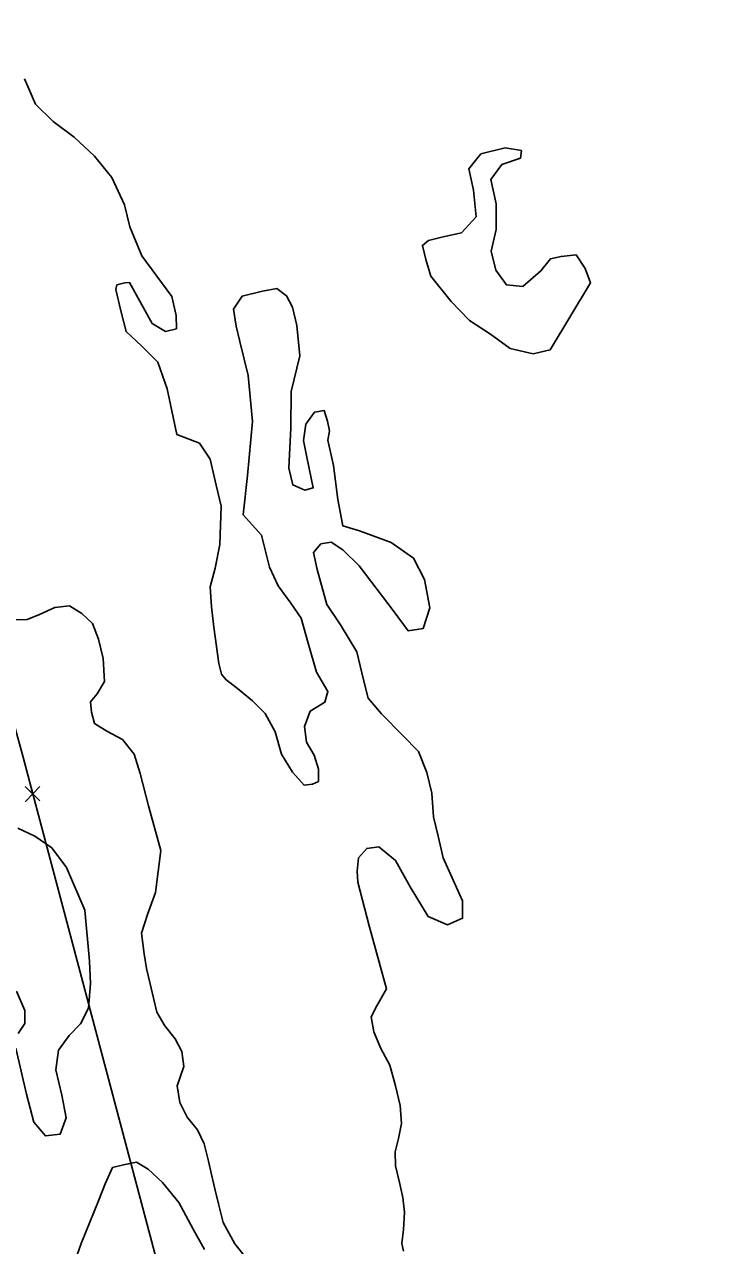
# Model space of a CAD drawing. Extents: x 3040896 to 3051146, y 687568 to 732976.
# Drawn here: x 3043467 to 3043636.9, y 725299.5 to 725603.5 of the extents above; entities that cross this region are included whole.
import ezdxf

# ---------------------------------------------------------------- set-up
doc = ezdxf.new("R2010")
doc.units = 0
for name, color, linetype in [('Exist Property Corner CELL', 7, 'Continuous'), ('Exist Right of Way Line', 7, 'Continuous'), ('Exist Vegetation Hedge Row', 7, 'Continuous')]:
    doc.layers.add(name, color=color, linetype=linetype)

msp = doc.modelspace()

# ---------------------------------------------------------------- linework, layer by layer
at = {"layer": 'Exist Property Corner CELL'}
msp.add_line((3043469.08, 725411.95), (3043469.08, 725411.95), dxfattribs=at)
msp.add_lwpolyline([(3043470.88, 725410.22), (3043467.27, 725413.67), (3043469.08, 725411.95), (3043467.35, 725410.14), (3043470.81, 725413.75)], dxfattribs=at)
at = {"layer": 'Exist Right of Way Line'}
msp.add_line((3043822.66, 724080.03), (3043469.08, 725411.95), dxfattribs=at)
msp.add_arc((3054497.37, 728339.6), 11410.27, 191.935278, 194.867259, dxfattribs=at)
at = {"layer": 'Exist Vegetation Hedge Row'}
for points in [[(3043467.02, 725589.91), (3043469.74, 725583.64), (3043474.19, 725579.33), (3043479.36, 725575.43), (3043484.47, 725570.7), (3043488.78, 725565.35), (3043491.88, 725558.55), (3043493.2, 725553.07), (3043496.2, 725545.84), (3043503.66, 725535.71), (3043504.77, 725531.04), (3043504.83, 725527.73), (3043502.09, 725527.05), (3043498.76, 725528.99), (3043493.17, 725539.19), (3043491.99, 725539.11), (3043490, 725538.64), (3043489.75, 725537.49), (3043491.02, 725532.15), (3043492.29, 725527.01), (3043496.19, 725523.35), (3043500.21, 725519.37), (3043502.5, 725512.74), (3043504.92, 725501.4), (3043510.54, 725499.21), (3043513.18, 725495.25), (3043514.71, 725488.8), (3043515.92, 725483.52), (3043515.59, 725474)], [(3043467.02, 725589.91), (3043469.74, 725583.64), (3043474.19, 725579.33), (3043479.36, 725575.43), (3043484.47, 725570.7), (3043488.78, 725565.35), (3043491.88, 725558.55), (3043493.2, 725553.07), (3043496.2, 725545.84), (3043503.66, 725535.71), (3043504.77, 725531.04), (3043504.83, 725527.73), (3043502.09, 725527.05), (3043498.76, 725528.99), (3043493.17, 725539.19), (3043491.99, 725539.11), (3043490, 725538.64), (3043489.75, 725537.49), (3043491.02, 725532.15), (3043492.29, 725527.01), (3043496.19, 725523.35), (3043500.21, 725519.37), (3043502.5, 725512.74), (3043504.92, 725501.4), (3043510.54, 725499.21), (3043513.18, 725495.25), (3043514.71, 725488.8), (3043515.92, 725483.52), (3043515.59, 725474)], [(3043607.8, 725539.11), (3043597.83, 725522.5), (3043593.58, 725521.48), (3043587.83, 725522.83), (3043582.91, 725526.36), (3043577.69, 725529.75), (3043573.16, 725534.47), (3043568.12, 725540.83), (3043566.85, 725544.92), (3043566.02, 725548.46), (3043567.49, 725549.68), (3043571.18, 725550.55), (3043575.73, 725551.62), (3043579.39, 725555.57), (3043578.7, 725562.18), (3043577.55, 725567.51), (3043580.56, 725571.26), (3043586.56, 725572.73), (3043590.63, 725572.05), (3043590.38, 725570.13), (3043585.77, 725568.58), (3043583.01, 725564.88), (3043584.37, 725558.82), (3043584.35, 725552.4), (3043583.14, 725547.06), (3043584.28, 725542.31), (3043586.9, 725538.62), (3043590.98, 725538.21), (3043595.5, 725542.12), (3043597.85, 725545.1), (3043600.49, 725545.73), (3043604.22, 725546.13), (3043606.5, 725542.67), (3043607.8, 725539.11)], [(3043607.8, 725539.11), (3043597.83, 725522.5), (3043593.58, 725521.48), (3043587.83, 725522.83), (3043582.91, 725526.36), (3043577.69, 725529.75), (3043573.16, 725534.47), (3043568.12, 725540.83), (3043566.85, 725544.92), (3043566.02, 725548.46), (3043567.49, 725549.68), (3043571.18, 725550.55), (3043575.73, 725551.62), (3043579.39, 725555.57), (3043578.7, 725562.18), (3043577.55, 725567.51), (3043580.56, 725571.26), (3043586.56, 725572.73), (3043590.63, 725572.05), (3043590.38, 725570.13), (3043585.77, 725568.58), (3043583.01, 725564.88), (3043584.37, 725558.82), (3043584.35, 725552.4), (3043583.14, 725547.06), (3043584.28, 725542.31), (3043586.9, 725538.62), (3043590.98, 725538.21), (3043595.5, 725542.12), (3043597.85, 725545.1), (3043600.49, 725545.73), (3043604.22, 725546.13), (3043606.5, 725542.67), (3043607.8, 725539.11)], [(3043521.45, 725481.38), (3043522.53, 725491.2), (3043523.71, 725504.64), (3043522.65, 725516.04), (3043520.63, 725524.54), (3043519.72, 725528.39), (3043519.05, 725532.61), (3043521.18, 725535.84), (3043526.21, 725537.03), (3043529.84, 725537.7), (3043532.22, 725535.87), (3043533.69, 725533.08), (3043534.8, 725528.56), (3043535.48, 725520.94), (3043533.36, 725512.09), (3043533.25, 725503.09), (3043532.76, 725493.03), (3043533.75, 725488.85), (3043536.79, 725487.52), (3043538.85, 725488.1), (3043537.25, 725495.79), (3043536.42, 725499.92), (3043537.03, 725503.96), (3043539.16, 725506.93), (3043541.61, 725507.34), (3043542.43, 725504.75), (3043542.88, 725502.3), (3043542.46, 725499.99), (3043543.86, 725493.72), (3043544.96, 725485.24)], [(3043521.45, 725481.38), (3043522.53, 725491.2), (3043523.71, 725504.64), (3043522.65, 725516.04), (3043520.63, 725524.54), (3043519.72, 725528.39), (3043519.05, 725532.61), (3043521.18, 725535.84), (3043526.21, 725537.03), (3043529.84, 725537.7), (3043532.22, 725535.87), (3043533.69, 725533.08), (3043534.8, 725528.56), (3043535.48, 725520.94), (3043533.36, 725512.09), (3043533.25, 725503.09), (3043532.76, 725493.03), (3043533.75, 725488.85), (3043536.79, 725487.52), (3043538.85, 725488.1), (3043537.25, 725495.79), (3043536.42, 725499.92), (3043537.03, 725503.96), (3043539.16, 725506.93), (3043541.61, 725507.34), (3043542.43, 725504.75), (3043542.88, 725502.3), (3043542.46, 725499.99), (3043543.86, 725493.72), (3043544.96, 725485.24)], [(3043544.96, 725485.24), (3043546.21, 725478.68), (3043550.4, 725477.38), (3043558.26, 725474.54), (3043563.83, 725470.62), (3043566.54, 725465.33), (3043567.87, 725458.22), (3043566.2, 725453.14), (3043562.45, 725452.56), (3043558.76, 725457.6), (3043550.29, 725468.72), (3043546.23, 725472.71), (3043543.32, 725474.56), (3043540.75, 725474.16), (3043538.94, 725471.99), (3043539.81, 725467.78), (3043542.21, 725459.08), (3043545.67, 725453.99), (3043549.72, 725447.27), (3043551.35, 725440.34), (3043552.54, 725435.8), (3043555.82, 725431.9), (3043561.17, 725426.52), (3043565.01, 725422.49), (3043567.12, 725417.29), (3043568.32, 725412.17), (3043568.79, 725406.27), (3043569.92, 725401.46), (3043571.18, 725396.07), (3043573.74, 725390.34), (3043575.95, 725385.32), (3043576.01, 725380.99), (3043572.23, 725379.35), (3043567.41, 725381.45), (3043562.97, 725388.83), (3043559.29, 725395.34), (3043555.21, 725398.8), (3043552.16, 725398.38), (3043550.15, 725396), (3043549.78, 725392.73), (3043549.92, 725390.01), (3043552.78, 725379.09), (3043557.1, 725363.4)], [(3043544.96, 725485.24), (3043546.21, 725478.68), (3043550.4, 725477.38), (3043558.26, 725474.54), (3043563.83, 725470.62), (3043566.54, 725465.33), (3043567.87, 725458.22), (3043566.2, 725453.14), (3043562.45, 725452.56), (3043558.76, 725457.6), (3043550.29, 725468.72), (3043546.23, 725472.71), (3043543.32, 725474.56), (3043540.75, 725474.16), (3043538.94, 725471.99), (3043539.81, 725467.78), (3043542.21, 725459.08), (3043545.67, 725453.99), (3043549.72, 725447.27), (3043551.35, 725440.34), (3043552.54, 725435.8), (3043555.82, 725431.9), (3043561.17, 725426.52), (3043565.01, 725422.49), (3043567.12, 725417.29), (3043568.32, 725412.17), (3043568.79, 725406.27), (3043569.92, 725401.46), (3043571.18, 725396.07), (3043573.74, 725390.34), (3043575.95, 725385.32), (3043576.01, 725380.99), (3043572.23, 725379.35), (3043567.41, 725381.45), (3043562.97, 725388.83), (3043559.29, 725395.34), (3043555.21, 725398.8), (3043552.16, 725398.38), (3043550.15, 725396), (3043549.78, 725392.73), (3043549.92, 725390.01), (3043552.78, 725379.09), (3043557.1, 725363.4)], [(3043515.59, 725474), (3043514.5, 725468.12), (3043513.25, 725463.45), (3043513.54, 725458.5), (3043514.1, 725453.42), (3043515.39, 725444.43), (3043516.02, 725441.76), (3043517.09, 725440.41), (3043520.05, 725438.17), (3043523.78, 725435.1), (3043526.92, 725431.92), (3043529.39, 725427.42), (3043530.97, 725421.84), (3043533.73, 725417.36), (3043536.57, 725414.11), (3043538.65, 725414.41), (3043540.14, 725415.04), (3043540.16, 725418.08), (3043539.1, 725421.56), (3043537.22, 725424.84), (3043536.68, 725428.7), (3043538.13, 725432.53), (3043541.75, 725434.77), (3043542.51, 725437.42), (3043539.67, 725442.26), (3043537.6, 725449.46), (3043535.87, 725455.67), (3043533.31, 725459.45), (3043530.15, 725463.74), (3043527.99, 725468.41), (3043525.99, 725476.36), (3043521.45, 725481.38)], [(3043515.59, 725474), (3043514.5, 725468.12), (3043513.25, 725463.45), (3043513.54, 725458.5), (3043514.1, 725453.42), (3043515.39, 725444.43), (3043516.02, 725441.76), (3043517.09, 725440.41), (3043520.05, 725438.17), (3043523.78, 725435.1), (3043526.92, 725431.92), (3043529.39, 725427.42), (3043530.97, 725421.84), (3043533.73, 725417.36), (3043536.57, 725414.11), (3043538.65, 725414.41), (3043540.14, 725415.04), (3043540.16, 725418.08), (3043539.1, 725421.56), (3043537.22, 725424.84), (3043536.68, 725428.7), (3043538.13, 725432.53), (3043541.75, 725434.77), (3043542.51, 725437.42), (3043539.67, 725442.26), (3043537.6, 725449.46), (3043535.87, 725455.67), (3043533.31, 725459.45), (3043530.15, 725463.74), (3043527.99, 725468.41), (3043525.99, 725476.36), (3043521.45, 725481.38)], [(3043521.69, 725297.09), (3043519.37, 725299.99), (3043516.47, 725305.29), (3043515.25, 725309.96), (3043514.38, 725313.67), (3043513.56, 725317.2), (3043512.78, 725320.54), (3043511.74, 725324.88), (3043510.04, 725328.35), (3043507.49, 725331.48), (3043505.64, 725335.15), (3043504.97, 725339.32), (3043506.67, 725344.11), (3043506.15, 725347.88), (3043504.54, 725350.97), (3043501.98, 725354.24), (3043499.95, 725357.6), (3043499.19, 725360.82), (3043498.21, 725365.01), (3043497.39, 725368.5), (3043496.81, 725372.18), (3043496.17, 725377.3), (3043497.66, 725381.91), (3043499.58, 725387.38), (3043500.98, 725397.88), (3043497.87, 725408.98), (3043495.79, 725417.03), (3043494.32, 725421.81), (3043491.42, 725425.45), (3043487.54, 725427.56), (3043484.46, 725429.5), (3043483.69, 725432.29), (3043483.41, 725434.9), (3043485.11, 725436.86), (3043486.93, 725439.89), (3043486.59, 725445.64), (3043485.45, 725450.5), (3043483.92, 725454.32), (3043481.31, 725456.81), (3043478.26, 725458.78), (3043474.56, 725458.34), (3043470.74, 725456.6), (3043467.73, 725455.35), (3043464.76, 725455.25)], [(3043521.69, 725297.09), (3043519.37, 725299.99), (3043516.47, 725305.29), (3043515.25, 725309.96), (3043514.38, 725313.67), (3043513.56, 725317.2), (3043512.78, 725320.54), (3043511.74, 725324.88), (3043510.04, 725328.35), (3043507.49, 725331.48), (3043505.64, 725335.15), (3043504.97, 725339.32), (3043506.67, 725344.11), (3043506.15, 725347.88), (3043504.54, 725350.97), (3043501.98, 725354.24), (3043499.95, 725357.6), (3043499.19, 725360.82), (3043498.21, 725365.01), (3043497.39, 725368.5), (3043496.81, 725372.18), (3043496.17, 725377.3), (3043497.66, 725381.91), (3043499.58, 725387.38), (3043500.98, 725397.88), (3043497.87, 725408.98), (3043495.79, 725417.03), (3043494.32, 725421.81), (3043491.42, 725425.45), (3043487.54, 725427.56), (3043484.46, 725429.5), (3043483.69, 725432.29), (3043483.41, 725434.9), (3043485.11, 725436.86), (3043486.93, 725439.89), (3043486.59, 725445.64), (3043485.45, 725450.5), (3043483.92, 725454.32), (3043481.31, 725456.81), (3043478.26, 725458.78), (3043474.56, 725458.34), (3043470.74, 725456.6), (3043467.73, 725455.35), (3043464.76, 725455.25)], [(3043465.34, 725403.44), (3043469.62, 725401.44), (3043473.8, 725398.51), (3043477.49, 725393.6), (3043482.03, 725383)], [(3043465.34, 725403.44), (3043469.62, 725401.44), (3043473.8, 725398.51), (3043477.49, 725393.6), (3043482.03, 725383)], [(3043482.03, 725383), (3043483.18, 725370.36), (3043483.48, 725364.8), (3043482.99, 725358.63), (3043480.98, 725354.74), (3043478.17, 725351.84), (3043475.48, 725348.19), (3043474.86, 725343.29), (3043476.34, 725336.98), (3043477.42, 725331.35), (3043475.88, 725327.24), (3043472.23, 725326.84), (3043469.34, 725330.26), (3043467.57, 725337.22), (3043464.84, 725348.69)], [(3043482.03, 725383), (3043483.18, 725370.36), (3043483.48, 725364.8), (3043482.99, 725358.63), (3043480.98, 725354.74), (3043478.17, 725351.84), (3043475.48, 725348.19), (3043474.86, 725343.29), (3043476.34, 725336.98), (3043477.42, 725331.35), (3043475.88, 725327.24), (3043472.23, 725326.84), (3043469.34, 725330.26), (3043467.57, 725337.22), (3043464.84, 725348.69)], [(3043557.1, 725363.4), (3043554.68, 725359.24), (3043553.26, 725356.5), (3043553.89, 725352.7), (3043555.69, 725348.59), (3043557.93, 725344.45), (3043559.3, 725339.33), (3043560.45, 725334.44), (3043560.83, 725329.91), (3043560.1, 725326.2), (3043559.2, 725322.87), (3043559.3, 725319.38), (3043560.28, 725315.23), (3043561.13, 725311.49), (3043561.54, 725307.86), (3043561.32, 725303.52), (3043560.93, 725300.07), (3043561.3, 725298.18)], [(3043557.1, 725363.4), (3043554.68, 725359.24), (3043553.26, 725356.5), (3043553.89, 725352.7), (3043555.69, 725348.59), (3043557.93, 725344.45), (3043559.3, 725339.33), (3043560.45, 725334.44), (3043560.83, 725329.91), (3043560.1, 725326.2), (3043559.2, 725322.87), (3043559.3, 725319.38), (3043560.28, 725315.23), (3043561.13, 725311.49), (3043561.54, 725307.86), (3043561.32, 725303.52), (3043560.93, 725300.07), (3043561.3, 725298.18)], [(3043465.48, 725352.34), (3043467.13, 725354.78), (3043467.13, 725358.06), (3043465.06, 725362.88)], [(3043465.48, 725352.34), (3043467.13, 725354.78), (3043467.13, 725358.06), (3043465.06, 725362.88)], [(3043479.66, 725295.79), (3043481.12, 725300.08), (3043485.45, 725310.71), (3043487.12, 725314.9), (3043488.96, 725318.97), (3043491.65, 725319.6), (3043494.93, 725320.26), (3043497.79, 725318.55), (3043501.35, 725315.26), (3043505.42, 725310.22), (3043508.95, 725303.66), (3043511.84, 725298.54)], [(3043479.66, 725295.79), (3043481.12, 725300.08), (3043485.45, 725310.71), (3043487.12, 725314.9), (3043488.96, 725318.97), (3043491.65, 725319.6), (3043494.93, 725320.26), (3043497.79, 725318.55), (3043501.35, 725315.26), (3043505.42, 725310.22), (3043508.95, 725303.66), (3043511.84, 725298.54)]]:
    msp.add_lwpolyline(points, dxfattribs=at)

doc.saveas('drawing.dxf')
